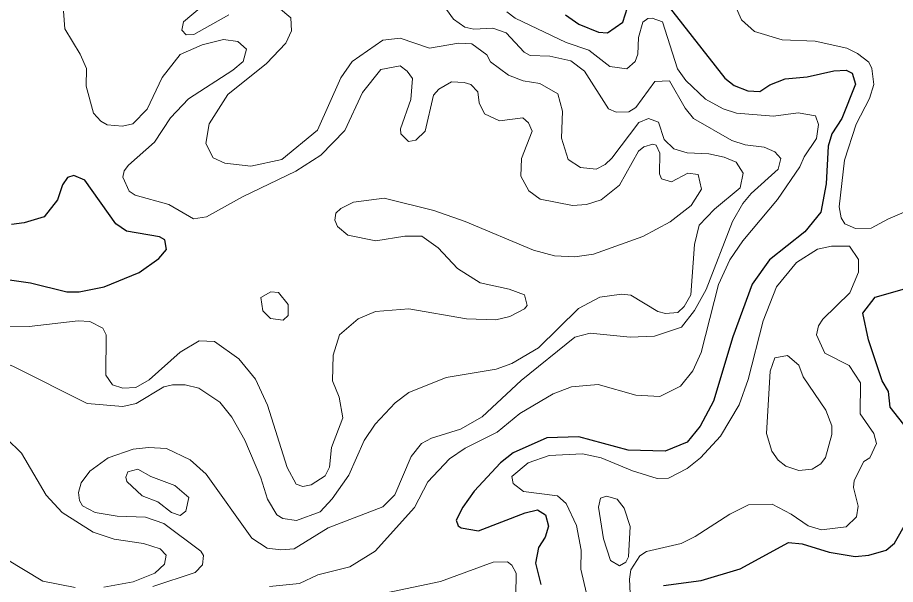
# Model space of a CAD drawing. Extents: x 763.2 to 816.8, y 7896.5 to 7952.7.
# Drawn here: x 803.316 to 806.119, y 7922.705 to 7924.513 of the extents above; entities that cross this region are included whole.
import ezdxf

# ---------------------------------------------------------------- set-up
doc = ezdxf.new("R2010")
doc.units = 0
doc.header["$LTSCALE"] = 0.064
doc.layers.add('1', color=7, linetype='Continuous', lineweight=25)
doc.layers.add('2', color=7, linetype='Continuous', lineweight=13)

msp = doc.modelspace()

# ---------------------------------------------------------------- linework, layer by layer
at = {"layer": '1'}
for points in [[(805.3352, 7924.6265), (805.5744, 7924.3198), (805.6037, 7924.2971), (805.6473, 7924.2792), (805.6858, 7924.2775), (805.7177, 7924.2989), (805.7664, 7924.3183), (805.837, 7924.3239), (805.9225, 7924.3433), (805.9611, 7924.3461), (805.9808, 7924.3366), (805.9909, 7924.3011), (805.9474, 7924.1911), (805.916, 7924.1425), (805.9044, 7924.1031)], [(805.0652, 7924.5217), (805.1083, 7924.4929), (805.1711, 7924.467), (805.1998, 7924.4648), (805.2488, 7924.4984), (805.2632, 7924.5461)], [(805.9044, 7924.1031), (805.8976, 7923.9831), (805.8809, 7923.8923), (805.8298, 7923.8298), (805.7166, 7923.7409), (805.6616, 7923.6633)], [(803.2758, 7923.679), (803.3572, 7923.6673), (803.473, 7923.6383), (803.5131, 7923.6381), (803.592, 7923.6544), (803.7038, 7923.7005), (803.7674, 7923.7445), (803.7918, 7923.7739), (803.7857, 7923.8038), (803.7694, 7923.8137), (803.6636, 7923.832), (803.6294, 7923.8558), (803.5302, 7923.9952), (803.4951, 7924.0092), (803.4758, 7924.0037), (803.4592, 7923.9798), (803.4436, 7923.9316), (803.4013, 7923.8781), (803.3365, 7923.8584), (803.2962, 7923.8533)], [(805.6616, 7923.6633), (805.6001, 7923.4943), (805.5384, 7923.2896), (805.4955, 7923.2097), (805.4544, 7923.1587), (805.3834, 7923.1303), (805.2651, 7923.1335), (805.1081, 7923.1759), (805.0054, 7923.1727), (804.8986, 7923.1244), (804.8578, 7923.0928), (804.7741, 7923.0021), (804.7373, 7922.9511), (804.7164, 7922.9102), (804.7229, 7922.892), (804.7318, 7922.8852), (804.7878, 7922.8755), (804.9364, 7922.9337), (804.9758, 7922.9424), (805.0013, 7922.9266), (805.0116, 7922.8911), (805, 7922.8552), (804.9792, 7922.8227), (804.9693, 7922.7726), (804.9868, 7922.7047)], [(806.1968, 7923.1498), (806.1019, 7923.2701), (806.0967, 7923.3203), (806.0767, 7923.3545), (806.0326, 7923.4852), (806.0149, 7923.5705), (806.0541, 7923.6213), (806.1853, 7923.6582)], [(805.9907, 7922.7935), (806.0342, 7922.7982), (806.089, 7922.8142), (806.1163, 7922.8361), (806.1555, 7922.9051)], [(805.4984, 7922.7178), (805.6232, 7922.7548), (805.7778, 7922.839), (805.8206, 7922.8343), (805.9078, 7922.8076), (805.9907, 7922.7935)], [(805.3786, 7922.7015), (805.4984, 7922.7178)]]:
    msp.add_lwpolyline(points, dxfattribs=at)
at = {"layer": '2'}
for points in [[(805.4918, 7924.6815), (805.5313, 7924.6602), (805.5822, 7924.6087), (805.6275, 7924.5067), (805.6694, 7924.4689), (805.7571, 7924.4428)], [(803.4629, 7924.534), (803.4668, 7924.4774), (803.5161, 7924.3963), (803.5356, 7924.3511), (803.5346, 7924.2943), (803.5584, 7924.2087), (803.5816, 7924.1826), (803.6018, 7924.1714)], [(804.6858, 7924.5389), (804.7082, 7924.5087), (804.7445, 7924.4829), (804.7727, 7924.4762), (804.8338, 7924.4794), (804.8758, 7924.4652), (804.9337, 7924.4034), (804.953, 7924.3926), (805.0159, 7924.3905), (805.0823, 7924.3751), (805.1257, 7924.3424), (805.2032, 7924.2227), (805.2274, 7924.2117), (805.2676, 7924.2132), (805.2898, 7924.2268), (805.3507, 7924.3098), (805.3974, 7924.3118), (805.4474, 7924.2244), (805.4739, 7924.1918), (805.5964, 7924.1215), (805.6388, 7924.1076), (805.6997, 7924.1004), (805.7335, 7924.0852), (805.7528, 7924.0635), (805.7442, 7924.03), (805.6584, 7923.9524), (805.6317, 7923.9205), (805.5985, 7923.8625), (805.5144, 7923.6456), (805.4778, 7923.5792), (805.4362, 7923.5252), (805.3498, 7923.4967), (805.2717, 7923.4934), (805.1438, 7923.5066), (805.0949, 7923.4936), (804.9236, 7923.3554), (804.7989, 7923.2391), (804.7307, 7923.1999), (804.638, 7923.1714), (804.6061, 7923.1547), (804.5729, 7923.113), (804.5202, 7922.991), (804.4823, 7922.9521), (804.308, 7922.8849), (804.1987, 7922.8184), (804.1567, 7922.8147), (804.1129, 7922.8209), (804.064, 7922.8527), (803.9184, 7923.0567), (803.8675, 7923.1025), (803.7916, 7923.1381), (803.7337, 7923.1417), (803.6848, 7923.1367), (803.6047, 7923.1084), (803.5466, 7923.0665), (803.5193, 7923.0285), (803.5101, 7922.9976), (803.5134, 7922.9729), (803.5236, 7922.9558), (803.5634, 7922.9346), (803.634, 7922.9229), (803.7242, 7922.9196), (803.7833, 7922.8997), (803.9007, 7922.8112), (803.9092, 7922.797), (803.9061, 7922.7668), (803.8825, 7922.7429), (803.748, 7922.6983)], [(803.5384, 7923.2822), (803.6517, 7923.272), (803.6945, 7923.2817), (803.7833, 7923.3348), (803.8107, 7923.3419), (803.8509, 7923.3418), (803.8942, 7923.3306), (803.9613, 7923.2865), (803.9996, 7923.2386), (804.0413, 7923.1648), (804.0929, 7923.0453), (804.1144, 7922.9764), (804.144, 7922.9273), (804.1632, 7922.9149), (804.2066, 7922.9086), (804.2816, 7922.936), (804.3206, 7922.9779), (804.3735, 7923.0533), (804.4225, 7923.1643), (804.4582, 7923.2156), (804.5217, 7923.2841), (804.5649, 7923.3173), (804.684, 7923.3652), (804.8436, 7923.3914), (804.894, 7923.4097), (804.9789, 7923.4598), (805.107, 7923.5848), (805.1749, 7923.621), (805.2446, 7923.6313), (805.274, 7923.6281), (805.3605, 7923.5756), (805.3842, 7923.569), (805.4239, 7923.5722), (805.4442, 7923.5921), (805.4653, 7923.6284), (805.4769, 7923.7893), (805.4921, 7923.8515), (805.5412, 7923.9026), (805.6235, 7923.9697), (805.6331, 7924.0169), (805.6102, 7924.0517), (805.5716, 7924.0686), (805.5232, 7924.0785), (805.4543, 7924.0821), (805.4115, 7924.0949), (805.3804, 7924.1249), (805.3621, 7924.1797), (805.3309, 7924.1916), (805.3, 7924.1784), (805.2134, 7924.0649), (805.1916, 7924.0445), (805.1632, 7924.0293), (805.1136, 7924.0356), (805.0743, 7924.0611), (805.053, 7924.1284), (805.0562, 7924.2148), (805.0405, 7924.2697), (804.9834, 7924.3035), (804.9305, 7924.3117), (804.8839, 7924.3299), (804.8258, 7924.3718), (804.8141, 7924.3944), (804.7663, 7924.4301), (804.7235, 7924.4317), (804.6314, 7924.4154), (804.5379, 7924.4482), (804.4825, 7924.4412), (804.3848, 7924.373), (804.3478, 7924.3209), (804.2732, 7924.1538), (804.1601, 7924.0606), (804.0609, 7924.0395), (803.9773, 7924.0488), (803.94, 7924.0661), (803.9175, 7924.1112), (803.9276, 7924.1741), (803.9877, 7924.2685), (804.1108, 7924.3672), (804.1726, 7924.4322), (804.1901, 7924.4714), (804.1886, 7924.5131), (804.1493, 7924.5455)], [(803.9904, 7924.5224), (803.8784, 7924.4593), (803.8542, 7924.4583), (803.8403, 7924.473), (803.8454, 7924.4994), (803.9053, 7924.5496)], [(804.1203, 7922.6981), (804.2165, 7922.708), (804.2751, 7922.7354), (804.3773, 7922.7614), (804.458, 7922.8114), (804.5828, 7922.9499), (804.6257, 7923.0316), (804.6948, 7923.1055), (804.7452, 7923.1396), (804.8476, 7923.1911), (804.9199, 7923.2501), (805.0258, 7923.3129), (805.0844, 7923.3355), (805.1692, 7923.3422), (805.2904, 7923.3089), (805.3662, 7923.3045), (805.4327, 7923.3373), (805.4721, 7923.3865), (805.4982, 7923.4451), (805.5542, 7923.662), (805.5901, 7923.7409), (805.6316, 7923.8007), (805.7426, 7923.9334), (805.8138, 7924.0374), (805.827, 7924.0696), (805.8664, 7924.1278), (805.8731, 7924.1721), (805.8641, 7924.2), (805.8081, 7924.2098), (805.7292, 7924.1986), (805.6109, 7924.2083), (805.5686, 7924.2225), (805.512, 7924.2536), (805.4497, 7924.313), (805.4229, 7924.3497), (805.3751, 7924.4998), (805.3417, 7924.5121), (805.3278, 7924.5103), (805.3119, 7924.4984), (805.2982, 7924.4496), (805.2967, 7924.3967), (805.2882, 7924.3734), (805.2612, 7924.3499), (805.2066, 7924.3579), (805.1403, 7924.4093), (805.0672, 7924.4338), (804.9042, 7924.512), (804.8776, 7924.5321)], [(803.8355, 7924.3954), (803.905, 7924.427), (803.9733, 7924.4432), (804.0188, 7924.4367), (804.0468, 7924.4132), (804.0363, 7924.3732), (804.003, 7924.3454), (803.8617, 7924.2542), (803.8041, 7924.1934), (803.7534, 7924.1163), (803.6697, 7924.0428), (803.6563, 7924.0242), (803.6516, 7924.0047), (803.6719, 7923.9597), (803.6914, 7923.9468), (803.7991, 7923.9173), (803.8774, 7923.8717), (803.9192, 7923.8776), (804.0339, 7923.9411), (804.204, 7924.0229), (804.2843, 7924.0742), (804.3606, 7924.1535), (804.4171, 7924.274), (804.4754, 7924.348), (804.5371, 7924.3594), (804.56, 7924.3429), (804.5764, 7924.319), (804.5716, 7924.2518), (804.5387, 7924.1584), (804.5392, 7924.1426), (804.5645, 7924.1183), (804.5878, 7924.1221), (804.6172, 7924.151), (804.6435, 7924.2663), (804.6605, 7924.2854), (804.7016, 7924.3082), (804.7424, 7924.3067), (804.7627, 7924.2998), (804.7857, 7924.277), (804.7901, 7924.2418), (804.8073, 7924.2068), (804.8551, 7924.1839), (804.9291, 7924.1932), (804.9473, 7924.1778), (804.9591, 7924.1509), (804.925, 7924.0636), (804.9233, 7924.0074), (804.9479, 7923.9604), (804.9848, 7923.9339), (805.0876, 7923.9142), (805.1329, 7923.9173), (805.1796, 7923.9323), (805.2374, 7923.9789), (805.2989, 7924.0876), (805.3151, 7924.101), (805.3439, 7924.1094), (805.3551, 7924.1061), (805.3667, 7924.0809), (805.3656, 7924.0146), (805.3722, 7923.9989), (805.4036, 7923.9898), (805.4557, 7924.0171), (805.4893, 7924.0129), (805.4997, 7923.9662), (805.4664, 7923.9137), (805.3992, 7923.8612), (805.3125, 7923.8145), (805.1547, 7923.7585), (805.0956, 7923.7498), (805.0299, 7923.7528), (804.9631, 7923.7716), (804.7447, 7923.8629), (804.6445, 7923.8974), (804.4868, 7923.9369), (804.3882, 7923.924), (804.3481, 7923.9042), (804.3325, 7923.8898), (804.3287, 7923.8666), (804.3377, 7923.8471), (804.3702, 7923.8194), (804.4598, 7923.8008), (804.5525, 7923.8155), (804.6064, 7923.8157), (804.6591, 7923.7786), (804.7205, 7923.7124), (804.7925, 7923.6674), (804.8853, 7923.6474), (804.935, 7923.6288), (804.9429, 7923.595), (804.9344, 7923.5843), (804.8876, 7923.5594), (804.8425, 7923.5494), (804.7497, 7923.5526), (804.5649, 7923.5837), (804.4589, 7923.5759)], [(805.7571, 7924.4428), (805.8626, 7924.4383), (805.9639, 7924.4156), (805.998, 7924.3989), (806.0337, 7924.3712), (806.0439, 7924.3506), (806.0503, 7924.2999), (806.036, 7924.255), (805.994, 7924.1732), (805.9558, 7924.0585), (805.9389, 7923.9097), (805.9455, 7923.8743), (805.9572, 7923.8554), (805.9916, 7923.8402), (806.0417, 7923.8413), (806.0971, 7923.8715), (806.2303, 7923.9279)], [(803.6018, 7924.1714), (803.6505, 7924.1672), (803.6842, 7924.1744), (803.73, 7924.2215), (803.7776, 7924.3223), (803.8355, 7924.3954)], [(805.2748, 7922.6051), (805.27, 7922.722), (805.2745, 7922.7517), (805.3027, 7922.796), (805.324, 7922.8101), (805.4348, 7922.8353), (805.4791, 7922.8572), (805.5898, 7922.9293), (805.6497, 7922.9591), (805.725, 7922.9607), (805.7856, 7922.9293), (805.8404, 7922.8919), (805.883, 7922.8788), (805.9615, 7922.8885), (805.9948, 7922.9206), (805.9995, 7922.9546), (805.9852, 7923.0137), (805.9871, 7923.0362), (806.0178, 7923.0966), (806.0373, 7923.1092), (806.0589, 7923.1543), (806.0502, 7923.1867), (806.0064, 7923.2494), (806.0078, 7923.348), (805.9708, 7923.4032), (805.8932, 7923.4429), (805.8667, 7923.5007), (805.873, 7923.5299), (805.8867, 7923.5513), (805.9736, 7923.6356), (806.001, 7923.7015), (806.0011, 7923.742), (805.9718, 7923.7844), (805.915, 7923.7844), (805.8699, 7923.7743), (805.8025, 7923.7316), (805.7387, 7923.654), (805.6961, 7923.5458), (805.6483, 7923.3584), (805.6197, 7923.2775), (805.5598, 7923.1783), (805.4962, 7923.1082), (805.454, 7923.0744), (805.3946, 7923.0433), (805.3586, 7923.0431), (805.2789, 7923.0676), (805.1796, 7923.1088), (805.1197, 7923.1219), (805.0138, 7923.1166), (804.9463, 7923.0923), (804.8943, 7923.0491), (804.8983, 7923.0266), (804.9314, 7923.0018), (805.0404, 7922.9875), (805.0672, 7922.9629), (805.1008, 7922.8929), (805.1155, 7922.8139), (805.1139, 7922.7535), (805.1323, 7922.676)], [(804.4589, 7923.5759), (804.4036, 7923.5521), (804.3442, 7923.5009), (804.3241, 7923.4364), (804.3212, 7923.3541), (804.3429, 7923.3021)], [(804.3429, 7923.3021), (804.3545, 7923.2368), (804.3188, 7923.1419), (804.3117, 7923.0785), (804.298, 7923.0511), (804.2533, 7923.0227), (804.2269, 7923.0172), (804.206, 7923.0245), (804.177, 7923.0783), (804.1135, 7923.2768), (804.0752, 7923.3602), (804.0221, 7923.425), (803.9451, 7923.48), (803.8953, 7923.4816), (803.8354, 7923.4457), (803.7361, 7923.3572), (803.6939, 7923.3326), (803.6519, 7923.3307), (803.6192, 7923.3413), (803.5978, 7923.372), (803.5985, 7923.5008), (803.5885, 7923.5225), (803.5466, 7923.5441), (803.5089, 7923.5459), (803.3528, 7923.528), (803.2133, 7923.5295)], [(803.5913, 7922.6964), (803.6848, 7922.713), (803.7537, 7922.7411), (803.7854, 7922.7697), (803.7905, 7922.798), (803.7717, 7922.8183), (803.7176, 7922.8358), (803.6243, 7922.8493), (803.5574, 7922.8716), (803.4579, 7922.9342), (803.4073, 7922.9891), (803.329, 7923.1236), (803.2801, 7923.1708), (803.2042, 7923.2189), (803.0359, 7923.3097), (802.9368, 7923.3763), (802.9169, 7923.3996), (802.9069, 7923.4301), (802.9088, 7923.4497), (802.9267, 7923.4799), (802.9591, 7923.4951)], [(802.9591, 7923.4951), (803.0037, 7923.4999), (803.0622, 7923.4935), (803.1417, 7923.467), (803.3028, 7923.3997), (803.5384, 7923.2822)], [(803.2667, 7922.6179), (803.2096, 7922.7252), (803.2129, 7922.7625), (803.2342, 7922.7863), (803.2781, 7922.7865), (803.3969, 7922.7148), (803.5, 7922.6947)], [(804.9055, 7922.5987), (804.9084, 7922.7411), (804.8946, 7922.766), (804.8798, 7922.7767), (804.8341, 7922.7754), (804.6662, 7922.7143), (804.448, 7922.6686)]]:
    msp.add_lwpolyline(points, dxfattribs=at)
for points in [[(804.0924, 7923.6203), (804.1251, 7923.638), (804.149, 7923.6361), (804.1802, 7923.5977), (804.1801, 7923.5626), (804.1642, 7923.5475), (804.1235, 7923.5532), (804.0986, 7923.5774)], [(805.8963, 7923.2604), (805.8241, 7923.3673), (805.8105, 7923.4044), (805.7744, 7923.4356), (805.7339, 7923.4281), (805.7185, 7923.385), (805.7072, 7923.1868), (805.7238, 7923.1303), (805.7447, 7923.1011), (805.7686, 7923.0823), (805.8103, 7923.0679), (805.8528, 7923.0726), (805.8811, 7923.0892), (805.8961, 7923.1096), (805.9158, 7923.1835), (805.9156, 7923.2106)], [(803.7139, 7922.9875), (803.6648, 7923.033), (803.6613, 7923.0467), (803.6679, 7923.0643), (803.6998, 7923.0724), (803.7419, 7923.0487), (803.818, 7923.0203), (803.8627, 7922.9821), (803.8532, 7922.9385), (803.8351, 7922.925), (803.8071, 7922.9341), (803.7633, 7922.968)], [(805.253, 7922.9476), (805.2302, 7922.9771), (805.1961, 7922.9869), (805.1772, 7922.9804), (805.171, 7922.9509), (805.1865, 7922.8503), (805.2092, 7922.7808), (805.2378, 7922.7641), (805.2585, 7922.7757), (805.2669, 7922.7932), (805.2717, 7922.8891)]]:
    msp.add_lwpolyline(points, close=True, dxfattribs=at)

doc.saveas('drawing.dxf')
